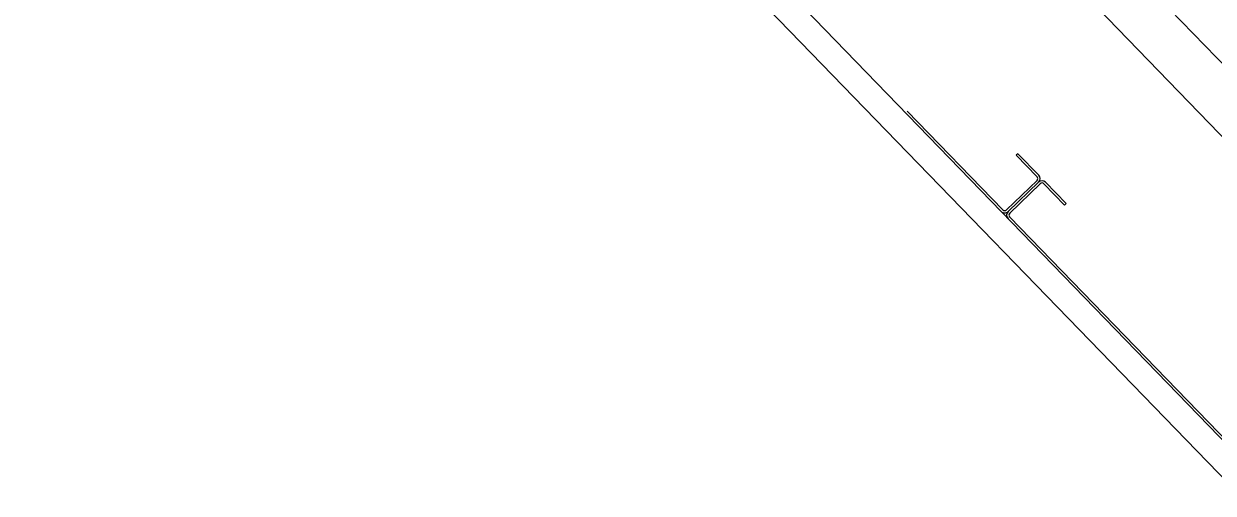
# Model space of a CAD drawing. Extents: x 468143 to 491361, y 1438528 to 1468730.
# Drawn here: x 490347.345 to 490349.589, y 1467633.982 to 1467634.868 of the extents above; entities that cross this region are included whole.
import ezdxf

# ---------------------------------------------------------------- set-up
doc = ezdxf.new("R2010")
doc.units = 0
doc.layers.add('Xreference_dp', color=7, linetype='Continuous')

msp = doc.modelspace()

# ---------------------------------------------------------------- linework, layer by layer
at = {"layer": 'Xreference_dp'}
for p, q in [((490346.9978, 1467637.3494), (490350.1601, 1467634.082)), ((490346.9978, 1467637.3494), (490350.1601, 1467634.082)), ((490350.1088, 1467634.2731), (490347.1839, 1467637.2952)), ((490350.1088, 1467634.2731), (490347.1839, 1467637.2952)), ((490346.7098, 1467637.0749), (490350.5331, 1467633.1245)), ((490346.7098, 1467637.0749), (490350.5331, 1467633.1245)), ((490346.7307, 1467636.9826), (490350.47, 1467633.119)), ((490346.7307, 1467636.9826), (490350.47, 1467633.119)), ((490349.1918, 1467634.5166), (490349.0114, 1467634.703)), ((490349.1918, 1467634.5166), (490349.0114, 1467634.703)), ((490349.2202, 1467634.6226), (490349.2171, 1467634.6196)), ((490349.2202, 1467634.6226), (490349.2171, 1467634.6196)), ((490349.2171, 1467634.6196), (490349.2563, 1467634.5791)), ((490349.2171, 1467634.6196), (490349.2563, 1467634.5791)), ((490349.2202, 1467634.6226), (490349.2594, 1467634.5821)), ((490349.2202, 1467634.6226), (490349.2594, 1467634.5821)), ((490349.2562, 1467634.5721), (490349.1987, 1467634.5165)), ((490349.2562, 1467634.5721), (490349.1987, 1467634.5165)), ((490349.2592, 1467634.5691), (490349.2017, 1467634.5134)), ((490349.2592, 1467634.5691), (490349.2017, 1467634.5134)), ((490349.2047, 1467634.5103), (490349.2622, 1467634.566)), ((490349.2047, 1467634.5103), (490349.2622, 1467634.566)), ((490349.2691, 1467634.5659), (490349.3083, 1467634.5253)), ((490349.2691, 1467634.5659), (490349.3083, 1467634.5253)), ((490349.2722, 1467634.5688), (490349.3114, 1467634.5283)), ((490349.2722, 1467634.5688), (490349.3114, 1467634.5283)), ((490349.3114, 1467634.5283), (490349.3083, 1467634.5253)), ((490349.3114, 1467634.5283), (490349.3083, 1467634.5253)), ((490350.5362, 1467633.1275), (490349.2046, 1467634.5034)), ((490350.5362, 1467633.1275), (490349.2046, 1467634.5034))]:
    msp.add_line(p, q, dxfattribs=at)
for centre, radius, start, end in [((490349.2528, 1467634.5757), 0.00492, 314.063, 44.063), ((490349.2528, 1467634.5757), 0.00492, 314.063, 44.063), ((490349.2528, 1467634.5757), 0.00922, 314.063, 44.063), ((490349.2528, 1467634.5757), 0.00922, 314.063, 44.063), ((490349.2656, 1467634.5624), 0.00922, 44.063, 134.063), ((490349.2656, 1467634.5624), 0.00922, 44.063, 134.063), ((490349.2656, 1467634.5624), 0.00492, 44.063, 134.063), ((490349.2656, 1467634.5624), 0.00492, 44.063, 134.063), ((490349.1953, 1467634.5201), 0.00922, 224.063, 314.063), ((490349.1953, 1467634.5201), 0.00922, 224.063, 314.063), ((490349.1953, 1467634.5201), 0.00492, 224.063, 314.063), ((490349.1953, 1467634.5201), 0.00492, 224.063, 314.063), ((490349.2081, 1467634.5068), 0.00922, 134.063, 224.063), ((490349.2081, 1467634.5068), 0.00922, 134.063, 224.063), ((490349.2081, 1467634.5068), 0.00492, 134.063, 224.063), ((490349.2081, 1467634.5068), 0.00492, 134.063, 224.063)]:
    msp.add_arc(centre, radius, start, end, dxfattribs=at)

# ---------------------------------------------------------------- texts
msp.add_text('gov', height=2.8, rotation=314.063, dxfattribs=at).set_placement((490343.6135, 1467633.1557))
msp.add_text('gov', height=2.8, rotation=314.063, dxfattribs=at).set_placement((490343.6135, 1467633.1557))

doc.saveas('drawing.dxf')
